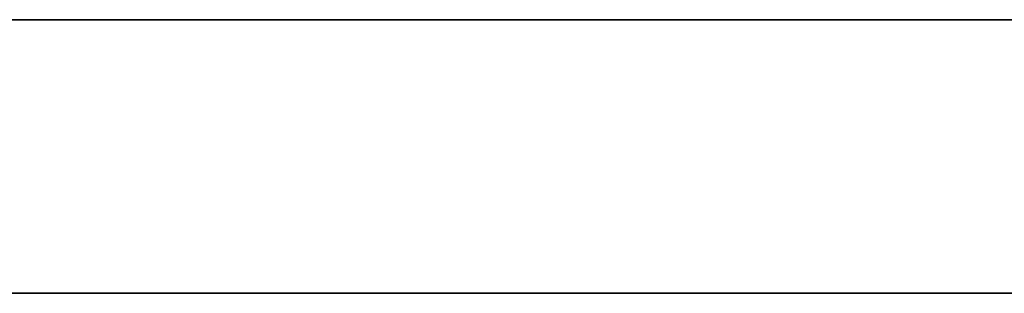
# Model space of a CAD drawing. Header units: millimetres. Extents: x -1100 to 1100, y -7 to 710.
# Tile 393 of 507: x 548.59 to 564.82, y 705.5 to 710. Entities that reach past the tile are written whole.
import ezdxf

# ---------------------------------------------------------------- set-up
doc = ezdxf.new("R2010")
doc.units = ezdxf.units.MM
doc.header["$MEASUREMENT"] = 0
doc.layers.add('IGES LEVEL 15', color=7, linetype='Continuous')

msp = doc.modelspace()

# ---------------------------------------------------------------- linework, layer by layer
at = {"layer": 'IGES LEVEL 15'}
for points in [[(-1100, 710, 0), (-1100, 710, 1200), (1100, 710, 1200), (1100, 710, 0)], [(1100, 710, 0), (1100, 710, -1200), (-1100, 710, -1200), (-1100, 710, 0)]]:
    msp.add_rational_spline(points, [1, 0.333333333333, 0.333333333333, 1], degree=3, dxfattribs=at)
at = {"layer": 'IGES LEVEL 15', "color": 253}
for points in [[(-1100, 710, 0), (-1100, 710, 1200), (1100, 710, 1200), (1100, 710, 0)], [(1100, 710, 0), (1100, 710, -1200), (-1100, 710, -1200), (-1100, 710, 0)], [(-1100, 710, 0), (-1100, 710, 1200), (1100, 710, 1200), (1100, 710, 0)], [(1100, 710, 0), (1100, 710, -1200), (-1100, 710, -1200), (-1100, 710, 0)], [(-1100, 705.5, 0), (-1100, 705.5, 1200), (1100, 705.5, 1200), (1100, 705.5, 0)], [(1100, 705.5, 0), (1100, 705.5, -1200), (-1100, 705.5, -1200), (-1100, 705.5, 0)]]:
    msp.add_rational_spline(points, [1, 0.333333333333, 0.333333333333, 1], degree=3, dxfattribs=at)
msp.add_open_spline([(-1100, 710, 0), (0, 710, 0), (1100, 710, 0)], degree=2, dxfattribs=at)

doc.saveas('drawing.dxf')
